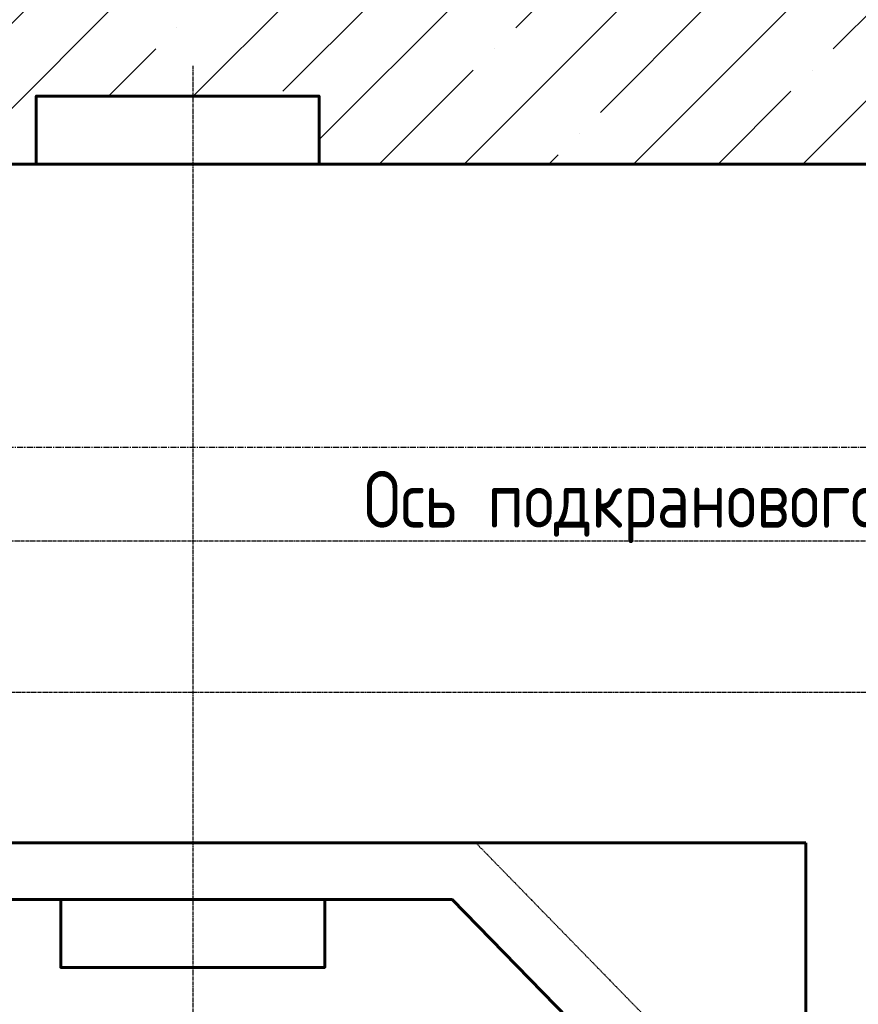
# Model space of a CAD drawing. Header units: millimetres. Extents: x -50096 to 615650, y 194565 to 243945.
# Tile 352 of 354: x 264351 to 268797, y 220007 to 225228. Entities that reach past the tile are written whole.
import ezdxf

# ---------------------------------------------------------------- set-up
doc = ezdxf.new("R2010")
doc.units = ezdxf.units.MM
for name, pattern in [('CENTER2', [28.575, 19.05, -3.175, 3.175, -3.175]), ('ГТО-1 Пунктир', [7, 5, -2]), ('осевая', [50.8, 31.75, -6.35, 6.35, -6.35])]:
    doc.linetypes.add(name, pattern=pattern)
for name, color, linetype, lineweight in [('ГТО-2_Бетон_060', 3, 'Continuous', 60), ('ГТО-2_Осевая', 7, 'осевая', 25), ('ГТО-2_Пунктир_025', 151, 'ГТО-1 Пунктир', 25), ('ГТО-2_Текст', 2, 'Continuous', 35)]:
    doc.layers.add(name, color=color, linetype=linetype, lineweight=lineweight)
doc.layers.add('ГТО-2_Штриховка_018', color=7, linetype='Continuous', lineweight=18, true_color=0x6b6b6b)
doc.layers.add('ОЗиМ Оси', color=4, linetype='CENTER2')
doc.styles.add('RomanS', font='romans.shx', dxfattribs={"width": 0.7})

msp = doc.modelspace()

# ---------------------------------------------------------------- hatches: boundary and pattern name
at = {"layer": 'ГТО-2_Штриховка_018'}
h = msp.add_hatch(dxfattribs=at)
h.set_pattern_fill('ANSI35', color=256, scale=100)
h.set_pattern_definition([(45, (-115466.6, -494469.8), (-449.0128, 449.0128), []), (45, (-115017.6, -494469.8), (-449.0128, 449.0128), [793.75, -158.75, 0, -158.75])])
h.paths.add_polyline_path([(243988.4, 233562.9), (247488.4, 233562.9), (247488.4, 236562.9), (227633.4, 236562.9), (227633.4, 228037.9), (232688.4, 228037.9), (232688.4, 229062.9), (243988.4, 229062.9)])
edge = h.paths.add_edge_path(flags=16)
edge.add_arc((234968.4, 232762.8), 1700, 0, 360)
edge = h.paths.add_edge_path(flags=16)
edge.add_arc((255968.4, 232762.8), 1700, 0, 360)
h.paths.add_polyline_path([(264438.4, 224462.9), (264438.4, 224822.9), (265938.4, 224822.9), (265938.4, 224462.9), (276518.4, 224462.9), (276518.4, 221662.7), (278018.4, 221662.7), (278018.4, 225962.9), (263788.4, 225962.9), (263788.4, 236562.9), (247488.4, 236562.9), (247488.4, 233562.9), (250988.4, 233562.9), (250988.4, 229062.9), (262288.4, 229062.9), (262288.4, 226212.9), (247488.4, 226212.9), (247488.4, 224462.9), (252623.4, 224462.9), (252623.4, 224822.9), (254123.4, 224822.9), (254123.4, 224462.9), (258378.4, 224462.9), (258378.4, 224822.9), (259878.4, 224822.9), (259878.4, 224462.9)])

# ---------------------------------------------------------------- linework, layer by layer
at = {"layer": 'ГТО-2_Бетон_060'}
for p, q in [((268518.4, 220862.9), (225418.4, 220862.9)), ((268518.4, 219069.9), (268518.4, 220862.9))]:
    msp.add_line(p, q, dxfattribs=at)
at = {"layer": 'ГТО-2_Бетон_060', "color": 5}
msp.add_lwpolyline([(264438.4, 224462.9), (265938.4, 224462.9), (265938.4, 224822.9), (264438.4, 224822.9), (264438.4, 224462.9)], dxfattribs=at)
at = {"layer": 'ГТО-2_Бетон_060'}
msp.add_lwpolyline([(223018.4, 221612.9), (223018.4, 224462.9), (276518.4, 224462.9), (276518.4, 210562.9), (276218.4, 210562.9)], dxfattribs=at)
for points in [[(266643.4, 214162.9), (263893.4, 214162.9), (262318.4, 215777.9), (262318.4, 218947.9), (263893.4, 220562.9), (266643.4, 220562.9), (268218.4, 218947.9), (268218.4, 215777.9)], [(264568.4, 220562.9), (264568.4, 220202.9), (265968.4, 220202.9), (265968.4, 220562.9)]]:
    msp.add_lwpolyline(points, close=True, dxfattribs=at)
at = {"layer": 'ГТО-2_Осевая', "color": 1}
msp.add_lwpolyline([(273718.5, 212462.9), (228218.4, 212464), (228218.4, 222958), (273718.5, 222962.9)], close=True, dxfattribs=at)
at = {"layer": 'ГТО-2_Пунктир_025'}
msp.add_lwpolyline([(254218.4, 219377.6), (255318.4, 219377.6), (256767, 220862.9), (259769.9, 220862.9), (261218.4, 219377.6), (262318.4, 219377.6), (263767, 220862.9), (266769.9, 220862.9), (268518.4, 219069.9), (268518.4, 215369.3), (266858.4, 213662.9)], dxfattribs=at)
at = {"layer": 'ОЗиМ Оси'}
for p, q in [((265268.4, 224983), (265268.4, 200768.4)), ((276318.5, 222462.9), (229518.5, 222462.9)), ((221126.5, 221662.7), (278990.6, 221662.7))]:
    msp.add_line(p, q, dxfattribs=at)

# ---------------------------------------------------------------- texts
at = {"layer": 'ГТО-2_Текст', "style": 'RomanS', "width": 0.8}
msp.add_text('Ось подкранового рельса', height=300, dxfattribs=at).set_placement((266174.7, 222534.7))

doc.saveas('drawing.dxf')
